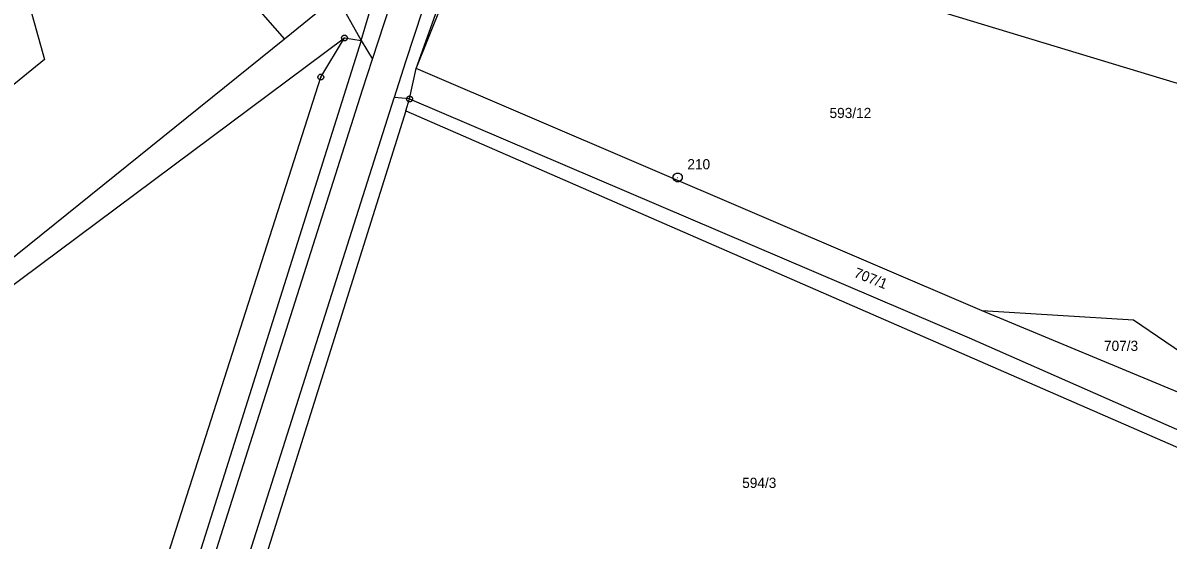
# Model space of a CAD drawing. Extents: x -694465 to -690527, y -983694 to -978978.
# Drawn here: x -692625.8 to -692434.9, y -982116.3 to -982030.1 of the extents above; entities that cross this region are included whole.
import ezdxf

# ---------------------------------------------------------------- set-up
doc = ezdxf.new("R2010")
doc.units = 0
for name, color, linetype in [('Vrstva 1', 7, 'Continuous'), ('Vrstva 17', 7, 'Continuous'), ('Vrstva 18', 7, 'Continuous'), ('Vrstva 24', 7, 'Continuous')]:
    doc.layers.add(name, color=color, linetype=linetype)

msp = doc.modelspace()

# ---------------------------------------------------------------- linework, layer by layer
at = {"layer": 'Vrstva 1'}
for p, q in [((-692569.44, -982033.06), (-692567.584, -982036.175)), ((-692562.013, -982044.78), (-692561.39, -982042.8)), ((-692562.013, -982044.78), (-692587.06, -982124.35)), ((-692562.013, -982044.78), (-692412.243, -982110.094))]:
    msp.add_line(p, q, dxfattribs=at)
for points in [[(-692633.54, -981996.02), (-692622.26, -982036.24)], [(-692560.3, -982037.73), (-692548.69, -982005.24)], [(-692560.3, -982037.73), (-692547.39, -982005.63)], [(-692547.39, -982005.63), (-692413.99, -982046.05)], [(-692555.03, -982015.14), (-692562.049, -982036.633)], [(-692569.44, -982033.06), (-692565.21, -982018.62)], [(-692567.584, -982036.175), (-692561.732, -982018.311)], [(-692581.599, -982019.002), (-692589.085, -982025.015), (-692582.259, -982032.823)], [(-692573.52, -982025.79), (-692569.44, -982033.06)], [(-692574.903, -982026.903), (-692582.259, -982032.823)], [(-692582.259, -982032.823), (-692634.85, -982075.15)], [(-692632.56, -982077.58), (-692572.25, -982032.64)], [(-692569.44, -982033.06), (-692625.63, -982211.23)], [(-692576.19, -982039.17), (-692572.25, -982032.64)], [(-692572.25, -982032.64), (-692569.44, -982033.06)], [(-692622.26, -982036.24), (-692642.46, -982052.69)], [(-692569.26, -982041.29), (-692567.584, -982036.175)], [(-692562.049, -982036.633), (-692563.987, -982042.57)], [(-692561.39, -982042.8), (-692560.3, -982037.73)], [(-692465.96, -982078.09), (-692560.3, -982037.73)], [(-692619.92, -982175.77), (-692576.19, -982039.17)], [(-692623.45, -982211.98), (-692569.26, -982041.29)], [(-692564.03, -982042.7), (-692618.15, -982213.06)], [(-692563.987, -982042.57), (-692564.03, -982042.7)], [(-692561.39, -982042.8), (-692563.987, -982042.57)], [(-692561.39, -982042.8), (-692468.1, -982082.62)], [(-692440.69, -982079.67), (-692465.96, -982078.09)], [(-692431.98, -982092.24), (-692465.96, -982078.09)], [(-692429.92, -982086.97), (-692440.69, -982079.67)], [(-692468.1, -982082.62), (-692410.99, -982107.756)]]:
    msp.add_lwpolyline(points, dxfattribs=at)
at = {"layer": 'Vrstva 24'}
for points in [[(-692572.096, -982032.164), (-692571.846, -982032.346), (-692571.75, -982032.64), (-692571.846, -982032.934), (-692572.096, -982033.116), (-692572.404, -982033.116), (-692572.654, -982032.934), (-692572.75, -982032.64), (-692572.654, -982032.346), (-692572.404, -982032.164)], [(-692576.036, -982038.694), (-692575.786, -982038.876), (-692575.69, -982039.17), (-692575.786, -982039.464), (-692576.036, -982039.646), (-692576.344, -982039.646), (-692576.594, -982039.464), (-692576.69, -982039.17), (-692576.594, -982038.876), (-692576.344, -982038.694)], [(-692561.236, -982042.324), (-692560.986, -982042.506), (-692560.89, -982042.8), (-692560.986, -982043.094), (-692561.236, -982043.276), (-692561.544, -982043.276), (-692561.794, -982043.094), (-692561.89, -982042.8), (-692561.794, -982042.506), (-692561.544, -982042.324)], [(-692516.506, -982055.166), (-692516.17, -982055.36), (-692515.976, -982055.696), (-692515.976, -982056.084), (-692516.17, -982056.42), (-692516.506, -982056.614), (-692516.894, -982056.614), (-692517.23, -982056.42), (-692517.424, -982056.084), (-692517.424, -982055.696), (-692517.23, -982055.36), (-692516.894, -982055.166)]]:
    msp.add_lwpolyline(points, close=True, dxfattribs=at)
for points in [[(-692572.369, -982032.64), (-692572.13, -982032.64)], [(-692576.309, -982039.17), (-692576.07, -982039.17)], [(-692561.509, -982042.8), (-692561.27, -982042.8)], [(-692516.75, -982055.89), (-692516.65, -982055.89)]]:
    msp.add_lwpolyline(points, dxfattribs=at)

# ---------------------------------------------------------------- texts
at = {"layer": 'Vrstva 17'}
msp.add_text('210', height=1.7, dxfattribs=at).set_placement((-692515.083, -982054.53))
at = {"layer": 'Vrstva 18'}
for s, p in [('593/12', (-692491.382, -982045.99)), ('707/3', (-692445.633, -982084.79)), ('594/3', (-692505.943, -982107.62))]:
    msp.add_text(s, height=1.7, dxfattribs=at).set_placement(p)
msp.add_text('707/1', height=1.7, rotation=338.38888, dxfattribs=at).set_placement((-692487.448, -982072.423))

doc.saveas('drawing.dxf')
